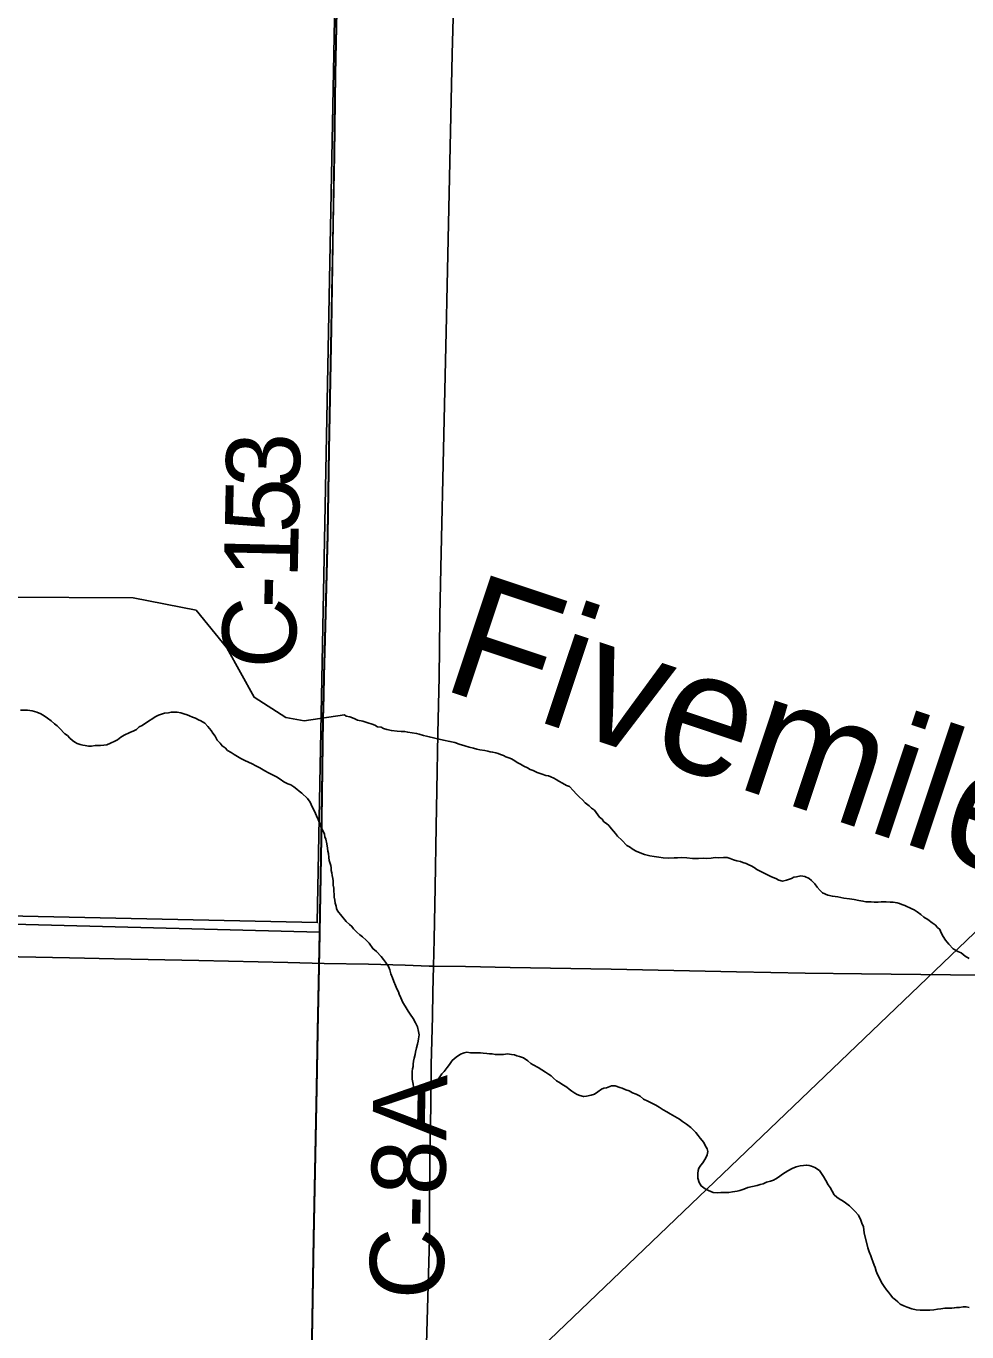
# Model space of a CAD drawing. Extents: x 2.4 to 73.1, y 4.5 to 25.6.
# Drawn here: x 45.948 to 46.309, y 20.418 to 20.92 of the extents above; entities that cross this region are included whole.
import ezdxf

# ---------------------------------------------------------------- set-up
doc = ezdxf.new("R2010")
doc.units = 0
for name, color, linetype in [('GM_X_County_Road', 7, 'Continuous'), ('GM_X_County_Road_Text', 7, 'Continuous'), ('GM_X_Interchange_Ramps', 7, 'Continuous'), ('GM_X_Minor_River', 7, 'Continuous'), ('GM_X_Minor_River_Text', 7, 'Continuous'), ('GM_X_Section', 7, 'Continuous'), ('GM_X_Township', 7, 'Continuous'), ('GM_X_Township_Road', 7, 'Continuous'), ('SH_Cut_Line', 7, 'Continuous')]:
    doc.layers.add(name, color=color, linetype=linetype)

msp = doc.modelspace()

# ---------------------------------------------------------------- linework, layer by layer
at = {"layer": 'GM_X_County_Road'}
for points in [[(46.10924, 20.80865), (46.10938, 20.81479), (46.11141, 20.9096), (46.11173, 20.92358), (46.11199, 20.94068), (46.11244, 20.95932), (46.11302, 20.99041), (46.1134, 21.01373), (46.11376, 21.03548), (46.11418, 21.06501), (46.11427, 21.07745), (46.11516, 21.13341), (46.11542, 21.18782), (46.11549, 21.21114), (46.11625, 21.30908), (46.11629, 21.31345)], [(46.06185, 20.65407), (46.06207, 20.66293), (46.06222, 20.67067), (46.06242, 20.67975), (46.06355, 20.72476), (46.06417, 20.7574), (46.06507, 20.80402), (46.06572, 20.84442), (46.06617, 20.87083), (46.06657, 20.90192), (46.06714, 20.93223), (46.06742, 20.94736), (46.06776, 20.96719), (46.0679, 20.97676), (46.06806, 20.98799), (46.0682, 20.99827), (46.06929, 21.07722)], [(46.10423, 20.55908), (46.10442, 20.56925), (46.10484, 20.58946), (46.10525, 20.61277), (46.10549, 20.62675), (46.10589, 20.64851), (46.10641, 20.67027), (46.10653, 20.68114), (46.10668, 20.69356), (46.10702, 20.71221), (46.1082, 20.7635), (46.10924, 20.80865)], [(46.06056, 20.57137), (46.06058, 20.57186), (46.06126, 20.6154), (46.06185, 20.65407)], [(46.05614, 20.32592), (46.05652, 20.3503), (46.05715, 20.3923), (46.05823, 20.45453), (46.05932, 20.51209), (46.0598, 20.53387), (46.06028, 20.55876), (46.06056, 20.57137)], [(46.09689, 20.1833), (46.09715, 20.19481), (46.09787, 20.23211), (46.098, 20.24143), (46.09815, 20.25694), (46.09824, 20.26782), (46.0984, 20.27871), (46.09876, 20.29581), (46.09962, 20.33155), (46.09988, 20.34709), (46.10053, 20.37505), (46.10072, 20.38438), (46.10122, 20.40302), (46.10159, 20.4139), (46.10263, 20.45429), (46.10274, 20.46827), (46.10277, 20.4776), (46.10283, 20.48537), (46.10314, 20.50556), (46.10339, 20.52109), (46.10382, 20.53974), (46.10402, 20.54906), (46.10423, 20.55908)]]:
    msp.add_lwpolyline(points, dxfattribs=at)
at = {"layer": 'GM_X_Interchange_Ramps'}
for points in [[(46.06702, 20.9325), (46.06645, 20.90219), (46.06605, 20.87111), (46.0656, 20.8447), (46.06495, 20.8043), (46.06405, 20.75767), (46.06344, 20.72504), (46.0623, 20.68003), (46.06211, 20.67094), (46.06195, 20.6632), (46.06173, 20.65435), (46.06115, 20.61567), (46.06046, 20.57213), (46.06016, 20.55904), (46.05969, 20.53415), (46.0592, 20.51237), (46.05811, 20.45481), (46.05703, 20.39258)], [(46.05703, 20.39258), (46.05811, 20.45481), (46.0592, 20.51237), (46.05969, 20.53415), (46.06016, 20.55904), (46.06046, 20.57213), (45.55956, 20.58519)]]:
    msp.add_lwpolyline(points, dxfattribs=at)
at = {"layer": 'GM_X_Minor_River'}
for points in [[(46.05166, 20.07827), (46.06112, 20.33147), (47.24033, 21.46078)], [(45.55532, 20.71152), (45.62129, 20.70791), (45.69094, 20.74155), (45.73354, 20.74638), (45.74477, 20.75357), (45.77405, 20.75291), (45.81528, 20.73379), (45.82706, 20.73033), (45.83677, 20.73411), (45.85008, 20.73502), (45.86622, 20.72433), (45.88158, 20.7009), (45.89241, 20.69346), (45.91048, 20.69626), (45.92627, 20.70096), (45.93939, 20.70093), (45.98882, 20.70059), (46.01296, 20.69596), (46.02473, 20.68148), (46.03534, 20.66244), (46.0475, 20.65461), (46.0545, 20.65337)], [(45.94544, 20.65741), (45.9481, 20.65741), (45.95, 20.65721), (45.95171, 20.65664), (45.95324, 20.65606), (45.95457, 20.6553), (45.95589, 20.65434), (45.95722, 20.65339), (45.95855, 20.65224), (45.9595, 20.65148), (45.96045, 20.65053), (45.96254, 20.64843), (45.96349, 20.64767), (45.96444, 20.64671), (45.96539, 20.64576), (45.96634, 20.64519), (45.96729, 20.64462), (45.96843, 20.64423), (45.96938, 20.64404), (45.97033, 20.64385), (45.97166, 20.64365), (45.9728, 20.64365), (45.97413, 20.64384), (45.97622, 20.64383), (45.97755, 20.64402), (45.97869, 20.6442), (45.98003, 20.64477), (45.98174, 20.64553), (45.98269, 20.64609), (45.98402, 20.64704), (45.98535, 20.6478), (45.98745, 20.64893), (45.98897, 20.6495), (45.99011, 20.65006), (45.99106, 20.65101), (45.99221, 20.65158), (45.99354, 20.65253), (45.99754, 20.65499), (45.99849, 20.65555), (45.99963, 20.65593), (46.00077, 20.65631), (46.00229, 20.65649), (46.00343, 20.65668), (46.00476, 20.65668), (46.00571, 20.65667), (46.00705, 20.65648), (46.00819, 20.6561), (46.00952, 20.65571), (46.01047, 20.65533), (46.01161, 20.65476), (46.01275, 20.65437), (46.01389, 20.6538), (46.01484, 20.65342), (46.01635, 20.65246), (46.01749, 20.65113), (46.01882, 20.6496), (46.01939, 20.64865), (46.02034, 20.64751), (46.0211, 20.64598), (46.02224, 20.64484), (46.023, 20.6437), (46.02414, 20.64293), (46.02508, 20.64198)], [(46.0545, 20.65337), (46.06995, 20.65572), (46.07069, 20.65512), (46.07202, 20.65489), (46.07371, 20.65426), (46.07503, 20.65365), (46.0771, 20.6532), (46.07899, 20.65256), (46.08069, 20.65213), (46.08163, 20.65172), (46.08275, 20.65111), (46.08408, 20.65088), (46.08502, 20.65046), (46.08634, 20.65004), (46.08803, 20.6496), (46.09031, 20.64934), (46.09183, 20.64929), (46.09316, 20.64924), (46.0943, 20.64901), (46.09601, 20.64877), (46.09771, 20.64852), (46.09866, 20.6483), (46.10035, 20.64767), (46.10148, 20.64745), (46.10262, 20.64722), (46.1064, 20.64633), (46.1081, 20.64589), (46.11056, 20.64543), (46.11245, 20.64499), (46.11414, 20.64436), (46.11622, 20.64372), (46.11792, 20.64329), (46.11962, 20.64285), (46.12094, 20.64242), (46.12207, 20.6422), (46.12397, 20.64194), (46.1251, 20.64172), (46.12605, 20.64149), (46.127, 20.64127), (46.12813, 20.64105), (46.12908, 20.64082), (46.13001, 20.64041), (46.13114, 20.63999), (46.13208, 20.63958), (46.13321, 20.63917), (46.13415, 20.63875), (46.13546, 20.63795), (46.13639, 20.63735), (46.1377, 20.63673), (46.13901, 20.63593), (46.14032, 20.63531), (46.14145, 20.63471), (46.14258, 20.63429), (46.14407, 20.63348), (46.14596, 20.63284), (46.14747, 20.63241), (46.14841, 20.63219), (46.14935, 20.63178), (46.15048, 20.63136), (46.15141, 20.63076), (46.15235, 20.63016), (46.15384, 20.62935), (46.15534, 20.62854), (46.15647, 20.62812), (46.15794, 20.62655), (46.15923, 20.62518), (46.16034, 20.624), (46.16145, 20.62301), (46.16255, 20.62183), (46.16404, 20.62064), (46.16497, 20.61985), (46.16608, 20.61905), (46.16809, 20.61632), (46.16902, 20.61553), (46.16975, 20.61455), (46.17068, 20.61395), (46.17161, 20.61316), (46.17271, 20.61179), (46.17417, 20.61003), (46.1749, 20.60906), (46.17657, 20.60748), (46.1786, 20.60551), (46.17953, 20.60491), (46.18102, 20.60391), (46.18215, 20.6033), (46.18365, 20.60268), (46.18534, 20.60205), (46.18742, 20.60141), (46.18912, 20.60117), (46.19083, 20.60092), (46.19254, 20.60067), (46.19463, 20.6006), (46.19673, 20.60072), (46.19806, 20.60068), (46.19959, 20.60082), (46.20168, 20.60075), (46.20376, 20.60049), (46.20605, 20.60041), (46.20796, 20.60054), (46.20929, 20.6005), (46.211, 20.60063)], [(46.02508, 20.64198), (46.02641, 20.64122), (46.02755, 20.64045), (46.03021, 20.63893), (46.03173, 20.63816), (46.03458, 20.63682), (46.03591, 20.63606), (46.03743, 20.63529), (46.03933, 20.63415), (46.04085, 20.63338), (46.04256, 20.63243), (46.04389, 20.63185), (46.04522, 20.6309), (46.04674, 20.62994), (46.04826, 20.62918), (46.0494, 20.6288), (46.05054, 20.62803), (46.05168, 20.62708), (46.05263, 20.62632), (46.05358, 20.62555), (46.05585, 20.62346), (46.0568, 20.62212), (46.05718, 20.62117), (46.05775, 20.62003), (46.05851, 20.6187), (46.05927, 20.61679), (46.05983, 20.61546), (46.0604, 20.61413), (46.06097, 20.61261), (46.06154, 20.61146), (46.0623, 20.60975), (46.06249, 20.6088), (46.06286, 20.60785), (46.06324, 20.60614), (46.06343, 20.60443), (46.06362, 20.60328), (46.0638, 20.60233), (46.06399, 20.60081), (46.06418, 20.59967), (46.06475, 20.59777), (46.06494, 20.59682), (46.06493, 20.59587), (46.06512, 20.59492), (46.06531, 20.59396), (46.0655, 20.59282), (46.06569, 20.59187), (46.06569, 20.59016), (46.06587, 20.58902), (46.06587, 20.58788), (46.06606, 20.58655), (46.06606, 20.5856), (46.06625, 20.58446), (46.06643, 20.58332), (46.06681, 20.58217), (46.067, 20.58122), (46.06738, 20.58027), (46.0706, 20.57627), (46.07193, 20.57513), (46.07288, 20.57436), (46.07345, 20.57341), (46.07478, 20.57208), (46.07592, 20.57112), (46.07687, 20.57036), (46.07839, 20.56902), (46.07953, 20.56788), (46.08085, 20.56579), (46.08237, 20.56464), (46.08408, 20.56274), (46.08503, 20.56159), (46.08579, 20.56064), (46.08693, 20.55893), (46.08749, 20.55759), (46.08787, 20.55607), (46.08844, 20.55455), (46.08901, 20.55322), (46.08958, 20.55169), (46.09014, 20.55036), (46.09071, 20.54922), (46.09109, 20.54827), (46.09166, 20.54694), (46.09204, 20.54598), (46.09242, 20.54503), (46.09337, 20.5437), (46.0945, 20.5418), (46.09526, 20.54065), (46.0964, 20.53894), (46.09735, 20.53723), (46.09811, 20.5357), (46.09848, 20.53399), (46.09867, 20.53266), (46.09848, 20.53114), (46.09829, 20.53019), (46.09809, 20.52905), (46.09771, 20.52772), (46.09733, 20.52601), (46.09714, 20.52506), (46.09675, 20.52373), (46.09656, 20.52259), (46.09637, 20.52145), (46.09637, 20.5205), (46.09618, 20.51955)], [(46.211, 20.60063), (46.21253, 20.60077), (46.21386, 20.60072), (46.21577, 20.60085), (46.2171, 20.60081), (46.21823, 20.60039), (46.21955, 20.59997), (46.22087, 20.59954), (46.2222, 20.59931), (46.22314, 20.5989), (46.22446, 20.59847), (46.22539, 20.59806), (46.22633, 20.59765), (46.22746, 20.59704), (46.22857, 20.59624), (46.2342, 20.59339), (46.23589, 20.59276), (46.23701, 20.59216), (46.23833, 20.59173), (46.23987, 20.59206), (46.24179, 20.59276), (46.24276, 20.5933), (46.24372, 20.59346), (46.24544, 20.59378), (46.24696, 20.59354), (46.24865, 20.59272), (46.24957, 20.59193), (46.25087, 20.59075), (46.25178, 20.58938), (46.25288, 20.58821), (46.2538, 20.58722), (46.25587, 20.58639), (46.25757, 20.58596), (46.25966, 20.5857), (46.26193, 20.58524), (46.2642, 20.58498), (46.26591, 20.58473), (46.2678, 20.58429), (46.26931, 20.58405), (46.27045, 20.58382), (46.27159, 20.58378), (46.27254, 20.58375), (46.27368, 20.58371), (46.27521, 20.58366), (46.27635, 20.58381), (46.2773, 20.58378), (46.27825, 20.58375), (46.27978, 20.5837), (46.28092, 20.58366), (46.28243, 20.58342), (46.28338, 20.5832), (46.28432, 20.58279), (46.28545, 20.58237), (46.28807, 20.58114), (46.28901, 20.58073), (46.29013, 20.57993), (46.29162, 20.57893), (46.29273, 20.57794), (46.29422, 20.57694), (46.2959, 20.57574), (46.29702, 20.57494), (46.29794, 20.57396), (46.29886, 20.57317), (46.29939, 20.57182), (46.30011, 20.57047), (46.30102, 20.5691), (46.3023, 20.56754), (46.30396, 20.56577), (46.30583, 20.56476), (46.30714, 20.56414), (46.30863, 20.56295), (46.31012, 20.56195)], [(46.09618, 20.51955), (46.09598, 20.5186), (46.09598, 20.51746), (46.09598, 20.51556), (46.09636, 20.51366), (46.09655, 20.51271), (46.09769, 20.51213), (46.0994, 20.51213), (46.10092, 20.51212), (46.10244, 20.51212), (46.10377, 20.51287), (46.10472, 20.51382), (46.10548, 20.51477), (46.10663, 20.51648), (46.10739, 20.51762), (46.10834, 20.51857), (46.10949, 20.52008), (46.11044, 20.52122), (46.11139, 20.52274), (46.11292, 20.52406), (46.11463, 20.5252), (46.11596, 20.52577), (46.1171, 20.52595), (46.11843, 20.52576), (46.11976, 20.52576), (46.12091, 20.52575), (46.12224, 20.52575), (46.12338, 20.52556), (46.12471, 20.52555), (46.12585, 20.52536), (46.1268, 20.52536), (46.12794, 20.52516), (46.12889, 20.52516), (46.13003, 20.52516), (46.13117, 20.52515), (46.13269, 20.52534), (46.13421, 20.52514), (46.13535, 20.52495), (46.1363, 20.52457), (46.13725, 20.52438), (46.13878, 20.5238), (46.14048, 20.52266), (46.14162, 20.5217), (46.14257, 20.52113), (46.14447, 20.52017), (46.14732, 20.51826), (46.14846, 20.5175), (46.14941, 20.51693), (46.15036, 20.51598), (46.1515, 20.51502), (46.15245, 20.51445), (46.15416, 20.5133), (46.15549, 20.51254), (46.15644, 20.51178), (46.15739, 20.51101), (46.15853, 20.51025), (46.15948, 20.50968), (46.16043, 20.50929), (46.16195, 20.50891), (46.16309, 20.5091), (46.1648, 20.50947), (46.16613, 20.50985), (46.16746, 20.51079), (46.1688, 20.51174), (46.16975, 20.51212), (46.1707, 20.5123), (46.1726, 20.51306), (46.17412, 20.51306), (46.17583, 20.51248), (46.17678, 20.5121), (46.17811, 20.51152), (46.17944, 20.51114), (46.18077, 20.51038), (46.1821, 20.5098), (46.18362, 20.50904), (46.18495, 20.50789), (46.18666, 20.50713), (46.18818, 20.50636), (46.1897, 20.5056), (46.19103, 20.50483), (46.19255, 20.50388), (46.19388, 20.50312), (46.19521, 20.50235), (46.19882, 20.50025), (46.19996, 20.4993), (46.20148, 20.49834), (46.20319, 20.49701), (46.20413, 20.49605), (46.20508, 20.4951), (46.20603, 20.49396), (46.20679, 20.493), (46.20812, 20.49129), (46.20869, 20.49015), (46.20945, 20.48881), (46.20963, 20.48786), (46.20944, 20.48653), (46.20887, 20.48539), (46.20773, 20.4835), (46.20696, 20.48255), (46.2062, 20.48141), (46.20601, 20.48046)], [(46.20601, 20.48046), (46.20582, 20.47932), (46.20581, 20.47761), (46.20638, 20.4759), (46.20714, 20.47456), (46.20866, 20.47342), (46.20999, 20.47284), (46.2117, 20.47208), (46.21322, 20.47188), (46.21474, 20.47207), (46.21645, 20.47207), (46.21778, 20.47206), (46.21911, 20.47225), (46.22007, 20.47244), (46.22102, 20.47262), (46.22197, 20.47281), (46.22349, 20.47338), (46.22501, 20.47394), (46.22863, 20.47469), (46.22977, 20.47507), (46.23091, 20.47545), (46.23224, 20.47601), (46.23376, 20.47639), (46.2349, 20.47677), (46.23585, 20.47733), (46.23681, 20.4779), (46.23833, 20.47904), (46.23947, 20.47979), (46.24042, 20.48036), (46.24214, 20.48131), (46.24366, 20.48187), (46.24518, 20.48225), (46.24651, 20.48244), (46.24765, 20.48262), (46.2486, 20.48243), (46.24955, 20.48224), (46.25088, 20.48166), (46.25259, 20.48052), (46.25411, 20.47823), (46.25506, 20.47671), (46.25601, 20.475), (46.25676, 20.47404), (46.25752, 20.47252), (46.25828, 20.47119), (46.25923, 20.47023), (46.26018, 20.46966), (46.2617, 20.46871), (46.26265, 20.46813), (46.26417, 20.46699), (46.26626, 20.46489), (46.26758, 20.46337), (46.26853, 20.46146), (46.26891, 20.46032), (46.26948, 20.4588), (46.26985, 20.45652), (46.27117, 20.45081), (46.27174, 20.44929), (46.27231, 20.44777), (46.27269, 20.44662), (46.27307, 20.44548), (46.27364, 20.44415), (46.27401, 20.4432), (46.27439, 20.44187), (46.27496, 20.44053), (46.27553, 20.43939), (46.2761, 20.43825), (46.27667, 20.43711), (46.27742, 20.43596), (46.27837, 20.43463), (46.27913, 20.43368), (46.27989, 20.43273), (46.28084, 20.43158), (46.28179, 20.43082), (46.28274, 20.43006), (46.28369, 20.4291), (46.28502, 20.42853), (46.28635, 20.42795), (46.28806, 20.42738), (46.28977, 20.42699), (46.29129, 20.4268), (46.29357, 20.42679), (46.29509, 20.42679), (46.29661, 20.42697), (46.29794, 20.42716), (46.29927, 20.42735), (46.3008, 20.42753), (46.30232, 20.42753), (46.30346, 20.42753), (46.30441, 20.42771), (46.30536, 20.4279), (46.3065, 20.4279), (46.30783, 20.42808), (46.30897, 20.42808), (46.31011, 20.42789)]]:
    msp.add_lwpolyline(points, dxfattribs=at)
at = {"layer": 'GM_X_Section'}
msp.add_lwpolyline([(45.56683, 21.09011), (46.06909, 21.07683), (46.05954, 20.57582), (45.55903, 20.58659)], close=True, dxfattribs=at)
at = {"layer": 'GM_X_Township'}
msp.add_lwpolyline([(46.06702, 20.9325), (46.06645, 20.90219), (46.06605, 20.87111), (46.0656, 20.8447), (46.06495, 20.8043), (46.06405, 20.75767), (46.06344, 20.72504), (46.0623, 20.68003), (46.06211, 20.67094), (46.06195, 20.6632), (46.06173, 20.65435), (46.06115, 20.61567), (46.06046, 20.57213), (45.55956, 20.58519)], dxfattribs=at)
at = {"layer": 'GM_X_Township_Road'}
for points in [[(46.06185, 20.65407), (46.06207, 20.66293), (46.06222, 20.67067), (46.06242, 20.67975), (46.06355, 20.72476), (46.06417, 20.7574), (46.06507, 20.80402), (46.06572, 20.84442), (46.06617, 20.87083), (46.06657, 20.90192), (46.06714, 20.93223), (46.06742, 20.94736), (46.06776, 20.96719), (46.0679, 20.97676), (46.06806, 20.98799), (46.0682, 20.99827), (46.06929, 21.07722)], [(46.06056, 20.57137), (46.06058, 20.57186), (46.06126, 20.6154), (46.06185, 20.65407)], [(46.05614, 20.32592), (46.05652, 20.3503), (46.05715, 20.3923), (46.05823, 20.45453), (46.05932, 20.51209), (46.0598, 20.53387), (46.06028, 20.55876), (46.06056, 20.57137)], [(45.59627, 20.56982), (45.59916, 20.56979), (45.61935, 20.56921), (45.64732, 20.56857), (45.67063, 20.56797), (45.70326, 20.5675), (45.73123, 20.5669), (45.7561, 20.56657), (45.78563, 20.56602), (45.82447, 20.56504), (45.87575, 20.56402), (45.93169, 20.56295), (45.96432, 20.56231), (45.98141, 20.56193), (46.01404, 20.56123), (46.04823, 20.56042), (46.0622, 20.5601), (46.07929, 20.5598), (46.09328, 20.55941), (46.10259, 20.55911), (46.10423, 20.55908)], [(46.10423, 20.55908), (46.11657, 20.55892), (46.13366, 20.55856), (46.17252, 20.55792), (46.22068, 20.55683), (46.2471, 20.55643), (46.2688, 20.55616), (46.30299, 20.55575), (46.32941, 20.55545), (46.33873, 20.55533), (46.35458, 20.555)]]:
    msp.add_lwpolyline(points, dxfattribs=at)
at = {"layer": 'SH_Cut_Line'}
for points in [[(46.05703, 20.39258), (46.05811, 20.45481), (46.0592, 20.51237), (46.05969, 20.53415), (46.06016, 20.55904), (46.06046, 20.57213), (46.06115, 20.61567), (46.06173, 20.65435), (46.06195, 20.6632), (46.06211, 20.67094), (46.0623, 20.68003), (46.06344, 20.72504), (46.06405, 20.75767), (46.06495, 20.8043), (46.0656, 20.8447), (46.06605, 20.87111), (46.06645, 20.90219), (46.06702, 20.9325)], [(46.06702, 20.9325), (46.06645, 20.90219), (46.06605, 20.87111), (46.0656, 20.8447), (46.06495, 20.8043), (46.06405, 20.75767), (46.06344, 20.72504), (46.0623, 20.68003), (46.06211, 20.67094), (46.06195, 20.6632), (46.06173, 20.65435), (46.06115, 20.61567), (46.06046, 20.57213), (46.06016, 20.55904), (46.05969, 20.53415), (46.0592, 20.51237), (46.05811, 20.45481), (46.05703, 20.39258)]]:
    msp.add_lwpolyline(points, dxfattribs=at)

# ---------------------------------------------------------------- texts
at = {"layer": 'GM_X_County_Road_Text'}
for s, height, rotation, p in [('3', 0.02841, 88.8945, (46.05274, 20.74277)), ('5', 0.02841, 88.8085, (46.05238, 20.72537)), ('1', 0.02841, 88.6943, (46.05198, 20.70795)), ('-', 0.02841, 88.6097, (46.0517, 20.69635)), ('C', 0.02841, 88.5932, (46.05113, 20.67318)), ('C-8A', 0.028409, 88.9308, (46.10796, 20.43077))]:
    msp.add_text(s, height=height, rotation=rotation, dxfattribs=at).set_placement(p)
at = {"layer": 'GM_X_Minor_River_Text'}
msp.add_text('Fivemile', height=0.047374, rotation=341.5555, dxfattribs=at).set_placement((46.10637, 20.6659))

doc.saveas('drawing.dxf')
